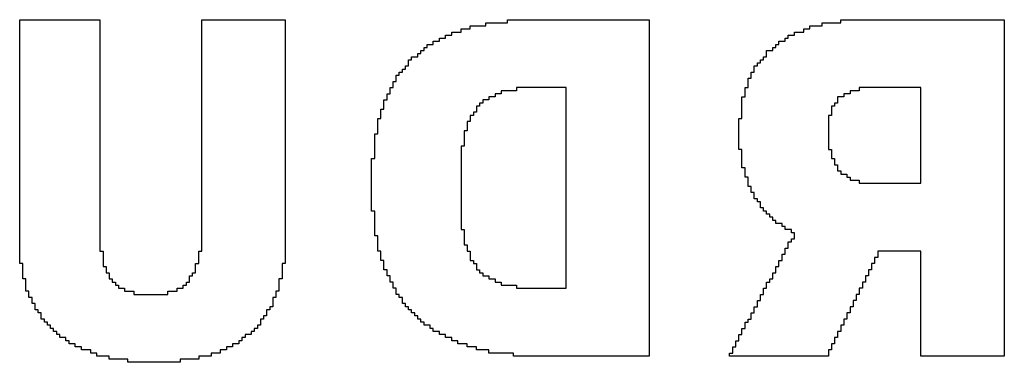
# Model space of a CAD drawing. Header units: millimetres. Extents: x -0.08 to 3.17, y -0.08 to 4.88.
# Tile 275 of 288: x 1.608 to 1.7406, y 4.2261 to 4.2723. Entities that reach past the tile are written whole.
import ezdxf

# ---------------------------------------------------------------- set-up
doc = ezdxf.new("R2010")
doc.units = ezdxf.units.MM
doc.header["$MEASUREMENT"] = 0
doc.layers.add('BottomOverlay', color=54, linetype='Continuous')

msp = doc.modelspace()

# ---------------------------------------------------------------- linework, layer by layer
at = {"layer": 'BottomOverlay'}
for p, q in [((1.60798, 4.23944), (1.60798, 4.27228)), ((1.60798, 4.27228), (1.61879, 4.27228)), ((1.61879, 4.27228), (1.61879, 4.24111)), ((1.63251, 4.24111), (1.63251, 4.27228)), ((1.63251, 4.27228), (1.64373, 4.27228)), ((1.64373, 4.27228), (1.64373, 4.23986)), ((1.66867, 4.27104), (1.66867, 4.27145)), ((1.66867, 4.27145), (1.67075, 4.27145)), ((1.67075, 4.27145), (1.67075, 4.27187)), ((1.67075, 4.27187), (1.67366, 4.27187)), ((1.67366, 4.27187), (1.67366, 4.27228)), ((1.67366, 4.27228), (1.69278, 4.27228)), ((1.69278, 4.27228), (1.69278, 4.22697)), ((1.7144, 4.27104), (1.7144, 4.27145)), ((1.7144, 4.27145), (1.71606, 4.27145)), ((1.71606, 4.27145), (1.71606, 4.27187)), ((1.71606, 4.27187), (1.71856, 4.27187)), ((1.71856, 4.27187), (1.71856, 4.27228)), ((1.71856, 4.27228), (1.74059, 4.27228)), ((1.74059, 4.27228), (1.74059, 4.27145)), ((1.74059, 4.27145), (1.74059, 4.27104)), ((1.66535, 4.26979), (1.66535, 4.27021)), ((1.66535, 4.27021), (1.66618, 4.27021)), ((1.66618, 4.27021), (1.66618, 4.27062)), ((1.66618, 4.27062), (1.66743, 4.27062)), ((1.66743, 4.27062), (1.66743, 4.27104)), ((1.66743, 4.27104), (1.66867, 4.27104)), ((1.71149, 4.26979), (1.71149, 4.27021)), ((1.71149, 4.27021), (1.71232, 4.27021)), ((1.71232, 4.27021), (1.71232, 4.27062)), ((1.71232, 4.27062), (1.71357, 4.27062)), ((1.71357, 4.27062), (1.71357, 4.27104)), ((1.71357, 4.27104), (1.7144, 4.27104)), ((1.74059, 4.27104), (1.74059, 4.22697)), ((1.66285, 4.26854), (1.66285, 4.26896)), ((1.66285, 4.26896), (1.66368, 4.26896)), ((1.66368, 4.26896), (1.66368, 4.26937)), ((1.66368, 4.26937), (1.66452, 4.26937)), ((1.66452, 4.26937), (1.66452, 4.26979)), ((1.66452, 4.26979), (1.66535, 4.26979)), ((1.70983, 4.26854), (1.70983, 4.26896)), ((1.70983, 4.26896), (1.71024, 4.26896)), ((1.71024, 4.26896), (1.71024, 4.26937)), ((1.71024, 4.26937), (1.71108, 4.26937)), ((1.71108, 4.26937), (1.71108, 4.26979)), ((1.71108, 4.26979), (1.71149, 4.26979)), ((1.66161, 4.2673), (1.66161, 4.26771)), ((1.66161, 4.26771), (1.66202, 4.26771)), ((1.66202, 4.26771), (1.66202, 4.26813)), ((1.66202, 4.26813), (1.66244, 4.26813)), ((1.66244, 4.26813), (1.66244, 4.26854)), ((1.66244, 4.26854), (1.66285, 4.26854)), ((1.70858, 4.2673), (1.70858, 4.26813)), ((1.70858, 4.26813), (1.70941, 4.26813)), ((1.70941, 4.26813), (1.70941, 4.26854)), ((1.70941, 4.26854), (1.70983, 4.26854)), ((1.66036, 4.26605), (1.66036, 4.26688)), ((1.66036, 4.26688), (1.66077, 4.26688)), ((1.66077, 4.26688), (1.66077, 4.2673)), ((1.66077, 4.2673), (1.66161, 4.2673)), ((1.70733, 4.26605), (1.70733, 4.26646)), ((1.70733, 4.26646), (1.70775, 4.26646)), ((1.70775, 4.26646), (1.70775, 4.26688)), ((1.70775, 4.26688), (1.70817, 4.26688)), ((1.70817, 4.26688), (1.70817, 4.2673)), ((1.70817, 4.2673), (1.70858, 4.2673)), ((1.65911, 4.2648), (1.65911, 4.26522)), ((1.65911, 4.26522), (1.65953, 4.26522)), ((1.65953, 4.26522), (1.65953, 4.26563)), ((1.65953, 4.26563), (1.65994, 4.26563)), ((1.65994, 4.26563), (1.65994, 4.26605)), ((1.65994, 4.26605), (1.66036, 4.26605)), ((1.7065, 4.26439), (1.7065, 4.26522)), ((1.7065, 4.26522), (1.70692, 4.26522)), ((1.70692, 4.26522), (1.70692, 4.26605)), ((1.70692, 4.26605), (1.70733, 4.26605)), ((1.65828, 4.26314), (1.65828, 4.26397)), ((1.65828, 4.26397), (1.6587, 4.26397)), ((1.6587, 4.26397), (1.6587, 4.2648)), ((1.6587, 4.2648), (1.65911, 4.2648)), ((1.70609, 4.26314), (1.70609, 4.26439)), ((1.70609, 4.26439), (1.7065, 4.26439)), ((1.65745, 4.26148), (1.65745, 4.26231)), ((1.65745, 4.26231), (1.65786, 4.26231)), ((1.65786, 4.26231), (1.65786, 4.26314)), ((1.65786, 4.26314), (1.65828, 4.26314)), ((1.67283, 4.26231), (1.672, 4.26231)), ((1.672, 4.26231), (1.672, 4.26189)), ((1.67491, 4.26272), (1.67283, 4.26272)), ((1.67283, 4.26272), (1.67283, 4.26231)), ((1.68156, 4.26314), (1.67491, 4.26314)), ((1.67491, 4.26314), (1.67491, 4.26272)), ((1.68156, 4.23612), (1.68156, 4.26314)), ((1.70567, 4.26189), (1.70567, 4.26314)), ((1.70567, 4.26314), (1.70609, 4.26314)), ((1.71981, 4.26231), (1.71897, 4.26231)), ((1.71897, 4.26231), (1.71897, 4.26189)), ((1.72105, 4.26272), (1.71981, 4.26272)), ((1.71981, 4.26272), (1.71981, 4.26231)), ((1.72937, 4.26314), (1.72105, 4.26314)), ((1.72105, 4.26314), (1.72105, 4.26272)), ((1.72937, 4.25025), (1.72937, 4.26314)), ((1.65703, 4.26023), (1.65703, 4.26148)), ((1.65703, 4.26148), (1.65745, 4.26148)), ((1.67034, 4.26106), (1.66992, 4.26106)), ((1.66992, 4.26106), (1.66992, 4.26064)), ((1.67117, 4.26148), (1.67034, 4.26148)), ((1.67034, 4.26148), (1.67034, 4.26106)), ((1.67158, 4.26189), (1.67117, 4.26189)), ((1.67117, 4.26189), (1.67117, 4.26148)), ((1.672, 4.26189), (1.67158, 4.26189)), ((1.70526, 4.25898), (1.70526, 4.26189)), ((1.70526, 4.26189), (1.70567, 4.26189)), ((1.71814, 4.26106), (1.71773, 4.26106)), ((1.71773, 4.26106), (1.71773, 4.26064)), ((1.71897, 4.26189), (1.71814, 4.26189)), ((1.71814, 4.26189), (1.71814, 4.26106)), ((1.65662, 4.25898), (1.65662, 4.26023)), ((1.65662, 4.26023), (1.65703, 4.26023)), ((1.6695, 4.25981), (1.66909, 4.25981)), ((1.66909, 4.25981), (1.66909, 4.2594)), ((1.66992, 4.26064), (1.6695, 4.26064)), ((1.6695, 4.26064), (1.6695, 4.25981)), ((1.71773, 4.26064), (1.71731, 4.26064)), ((1.71731, 4.26064), (1.71731, 4.2594)), ((1.6562, 4.2569), (1.6562, 4.25898)), ((1.6562, 4.25898), (1.65662, 4.25898)), ((1.66867, 4.25857), (1.66826, 4.25857)), ((1.66826, 4.25857), (1.66826, 4.25732)), ((1.66909, 4.2594), (1.66867, 4.2594)), ((1.66867, 4.2594), (1.66867, 4.25857)), ((1.70484, 4.25482), (1.70484, 4.25898)), ((1.70484, 4.25898), (1.70526, 4.25898)), ((1.71731, 4.2594), (1.7169, 4.2594)), ((1.7169, 4.2594), (1.7169, 4.25482)), ((1.65579, 4.25358), (1.65579, 4.2569)), ((1.65579, 4.2569), (1.6562, 4.2569)), ((1.66826, 4.25732), (1.66784, 4.25732)), ((1.66784, 4.25732), (1.66784, 4.25524)), ((1.66784, 4.25524), (1.66743, 4.25524)), ((1.66743, 4.25524), (1.66743, 4.24402)), ((1.70526, 4.25482), (1.70484, 4.25482)), ((1.70526, 4.25233), (1.70526, 4.25482)), ((1.7169, 4.25482), (1.71731, 4.25482)), ((1.71731, 4.25482), (1.71731, 4.25358)), ((1.65537, 4.24651), (1.65537, 4.25358)), ((1.65537, 4.25358), (1.65579, 4.25358)), ((1.71731, 4.25358), (1.71773, 4.25358)), ((1.71773, 4.25358), (1.71773, 4.25275)), ((1.70567, 4.25233), (1.70526, 4.25233)), ((1.70567, 4.25108), (1.70567, 4.25233)), ((1.71773, 4.25275), (1.71814, 4.25275)), ((1.71814, 4.25275), (1.71814, 4.25191)), ((1.71814, 4.25191), (1.71856, 4.25191)), ((1.71856, 4.25191), (1.71856, 4.2515)), ((1.70609, 4.25108), (1.70567, 4.25108)), ((1.70609, 4.24984), (1.70609, 4.25108)), ((1.71856, 4.2515), (1.71939, 4.2515)), ((1.71939, 4.2515), (1.71939, 4.25108)), ((1.71939, 4.25108), (1.71981, 4.25108)), ((1.71981, 4.25108), (1.71981, 4.25067)), ((1.71981, 4.25067), (1.72105, 4.25067)), ((1.72105, 4.25067), (1.72105, 4.25025)), ((1.72105, 4.25025), (1.72272, 4.25025)), ((1.72272, 4.25025), (1.72313, 4.25025)), ((1.72313, 4.25025), (1.72937, 4.25025)), ((1.7065, 4.24984), (1.70609, 4.24984)), ((1.7065, 4.249), (1.7065, 4.24984)), ((1.70692, 4.249), (1.7065, 4.249)), ((1.70692, 4.24817), (1.70692, 4.249)), ((1.70733, 4.24817), (1.70692, 4.24817)), ((1.70733, 4.24776), (1.70733, 4.24817)), ((1.70775, 4.24776), (1.70733, 4.24776)), ((1.70775, 4.24693), (1.70775, 4.24776)), ((1.65579, 4.24651), (1.65537, 4.24651)), ((1.65579, 4.24318), (1.65579, 4.24651)), ((1.70817, 4.24693), (1.70775, 4.24693)), ((1.70817, 4.24651), (1.70817, 4.24693)), ((1.70858, 4.24651), (1.70817, 4.24651)), ((1.70858, 4.24609), (1.70858, 4.24651)), ((1.709, 4.24609), (1.70858, 4.24609)), ((1.709, 4.24568), (1.709, 4.24609)), ((1.70941, 4.24568), (1.709, 4.24568)), ((1.70941, 4.24526), (1.70941, 4.24568)), ((1.70983, 4.24526), (1.70941, 4.24526)), ((1.70983, 4.24485), (1.70983, 4.24526)), ((1.66743, 4.24402), (1.66784, 4.24402)), ((1.66784, 4.24402), (1.66784, 4.24194)), ((1.71066, 4.24485), (1.70983, 4.24485)), ((1.71066, 4.24443), (1.71066, 4.24485)), ((1.71108, 4.24443), (1.71066, 4.24443)), ((1.71108, 4.24402), (1.71108, 4.24443)), ((1.71191, 4.24402), (1.71108, 4.24402)), ((1.71191, 4.2436), (1.71191, 4.24402)), ((1.6562, 4.24318), (1.65579, 4.24318)), ((1.6562, 4.24111), (1.6562, 4.24318)), ((1.71149, 4.24152), (1.71149, 4.24235)), ((1.71149, 4.24235), (1.71191, 4.24235)), ((1.71232, 4.2436), (1.71191, 4.2436)), ((1.71191, 4.24235), (1.71191, 4.24277)), ((1.71191, 4.24277), (1.71232, 4.24277)), ((1.71232, 4.24277), (1.71232, 4.2436)), ((1.61879, 4.24111), (1.6192, 4.24111)), ((1.6192, 4.24111), (1.6192, 4.23903)), ((1.63209, 4.23944), (1.63209, 4.24111)), ((1.63209, 4.24111), (1.63251, 4.24111)), ((1.65662, 4.24111), (1.6562, 4.24111)), ((1.65662, 4.23986), (1.65662, 4.24111)), ((1.66784, 4.24194), (1.66826, 4.24194)), ((1.66826, 4.24194), (1.66826, 4.24111)), ((1.66826, 4.24111), (1.66867, 4.24111)), ((1.66867, 4.24111), (1.66867, 4.23986)), ((1.71108, 4.24069), (1.71108, 4.24152)), ((1.71108, 4.24152), (1.71149, 4.24152)), ((1.72937, 4.24111), (1.72355, 4.24111)), ((1.72355, 4.24111), (1.72355, 4.24027)), ((1.72937, 4.22697), (1.72937, 4.24111)), ((1.64373, 4.23986), (1.64373, 4.23944)), ((1.65703, 4.23986), (1.65662, 4.23986)), ((1.65703, 4.23861), (1.65703, 4.23986)), ((1.66867, 4.23986), (1.66909, 4.23986)), ((1.66909, 4.23986), (1.66909, 4.23944)), ((1.71024, 4.23903), (1.71024, 4.23986)), ((1.71024, 4.23986), (1.71066, 4.23986)), ((1.71066, 4.23986), (1.71066, 4.24069)), ((1.71066, 4.24069), (1.71108, 4.24069)), ((1.72355, 4.24027), (1.72313, 4.24027)), ((1.72313, 4.24027), (1.72313, 4.23944)), ((1.60839, 4.23944), (1.60798, 4.23944)), ((1.60839, 4.23736), (1.60839, 4.23944)), ((1.6192, 4.23903), (1.61962, 4.23903)), ((1.61962, 4.23903), (1.61962, 4.2382)), ((1.63167, 4.2382), (1.63167, 4.23944)), ((1.63167, 4.23944), (1.63209, 4.23944)), ((1.64373, 4.23944), (1.64331, 4.23944)), ((1.64331, 4.23944), (1.64331, 4.23736)), ((1.65745, 4.23861), (1.65703, 4.23861)), ((1.65745, 4.23778), (1.65745, 4.23861)), ((1.66909, 4.23944), (1.6695, 4.23944)), ((1.6695, 4.23944), (1.6695, 4.23861)), ((1.6695, 4.23861), (1.66992, 4.23861)), ((1.66992, 4.23861), (1.66992, 4.2382)), ((1.70983, 4.2382), (1.70983, 4.23903)), ((1.70983, 4.23903), (1.71024, 4.23903)), ((1.72272, 4.23861), (1.7223, 4.23861)), ((1.7223, 4.23861), (1.7223, 4.23778)), ((1.72313, 4.23944), (1.72272, 4.23944)), ((1.72272, 4.23944), (1.72272, 4.23861)), ((1.60881, 4.23736), (1.60839, 4.23736)), ((1.60881, 4.2357), (1.60881, 4.23736)), ((1.61962, 4.2382), (1.62003, 4.2382)), ((1.62003, 4.2382), (1.62003, 4.23736)), ((1.62003, 4.23736), (1.62045, 4.23736)), ((1.62045, 4.23736), (1.62045, 4.23695)), ((1.63084, 4.23695), (1.63084, 4.23778)), ((1.63084, 4.23778), (1.63126, 4.23778)), ((1.63126, 4.23778), (1.63126, 4.2382)), ((1.63126, 4.2382), (1.63167, 4.2382)), ((1.64331, 4.23736), (1.6429, 4.23736)), ((1.6429, 4.23736), (1.6429, 4.2357)), ((1.65786, 4.23778), (1.65745, 4.23778)), ((1.65786, 4.23695), (1.65786, 4.23778)), ((1.66992, 4.2382), (1.67034, 4.2382)), ((1.67034, 4.2382), (1.67034, 4.23778)), ((1.67034, 4.23778), (1.67117, 4.23778)), ((1.67117, 4.23778), (1.67117, 4.23736)), ((1.67117, 4.23736), (1.672, 4.23736)), ((1.672, 4.23736), (1.672, 4.23695)), ((1.709, 4.23695), (1.709, 4.23736)), ((1.709, 4.23736), (1.70941, 4.23736)), ((1.70941, 4.23736), (1.70941, 4.2382)), ((1.70941, 4.2382), (1.70983, 4.2382)), ((1.7223, 4.23778), (1.72188, 4.23778)), ((1.72188, 4.23778), (1.72188, 4.23695)), ((1.60923, 4.2357), (1.60881, 4.2357)), ((1.60923, 4.23487), (1.60923, 4.2357)), ((1.62045, 4.23695), (1.62087, 4.23695)), ((1.62087, 4.23695), (1.62087, 4.23653)), ((1.62087, 4.23653), (1.62128, 4.23653)), ((1.62128, 4.23653), (1.62128, 4.23612)), ((1.62128, 4.23612), (1.62211, 4.23612)), ((1.62211, 4.23612), (1.62211, 4.2357)), ((1.62211, 4.2357), (1.62336, 4.2357)), ((1.62336, 4.2357), (1.62336, 4.23529)), ((1.62793, 4.23529), (1.62793, 4.2357)), ((1.62793, 4.2357), (1.62918, 4.2357)), ((1.62918, 4.2357), (1.62918, 4.23612)), ((1.62918, 4.23612), (1.63001, 4.23612)), ((1.63001, 4.23612), (1.63001, 4.23653)), ((1.63001, 4.23653), (1.63043, 4.23653)), ((1.63043, 4.23653), (1.63043, 4.23695)), ((1.63043, 4.23695), (1.63084, 4.23695)), ((1.6429, 4.2357), (1.64248, 4.2357)), ((1.64248, 4.2357), (1.64248, 4.23487)), ((1.65828, 4.23695), (1.65786, 4.23695)), ((1.65828, 4.23612), (1.65828, 4.23695)), ((1.6587, 4.23612), (1.65828, 4.23612)), ((1.6587, 4.23529), (1.6587, 4.23612)), ((1.672, 4.23695), (1.67283, 4.23695)), ((1.67283, 4.23695), (1.67283, 4.23653)), ((1.67283, 4.23653), (1.67491, 4.23653)), ((1.67491, 4.23653), (1.67491, 4.23612)), ((1.67491, 4.23612), (1.68156, 4.23612)), ((1.70817, 4.23529), (1.70817, 4.23612)), ((1.70817, 4.23612), (1.70858, 4.23612)), ((1.70858, 4.23612), (1.70858, 4.23695)), ((1.70858, 4.23695), (1.709, 4.23695)), ((1.72147, 4.23612), (1.72105, 4.23612)), ((1.72105, 4.23612), (1.72105, 4.23529)), ((1.72188, 4.23695), (1.72147, 4.23695)), ((1.72147, 4.23695), (1.72147, 4.23612)), ((1.60964, 4.23487), (1.60923, 4.23487)), ((1.60964, 4.23404), (1.60964, 4.23487)), ((1.62336, 4.23529), (1.62793, 4.23529)), ((1.64248, 4.23487), (1.64207, 4.23487)), ((1.64207, 4.23487), (1.64207, 4.23362)), ((1.65911, 4.23529), (1.6587, 4.23529)), ((1.65911, 4.23487), (1.65911, 4.23529)), ((1.65953, 4.23487), (1.65911, 4.23487)), ((1.65953, 4.23404), (1.65953, 4.23487)), ((1.70733, 4.23362), (1.70733, 4.23445)), ((1.70733, 4.23445), (1.70775, 4.23445)), ((1.70775, 4.23445), (1.70775, 4.23529)), ((1.70775, 4.23529), (1.70817, 4.23529)), ((1.72064, 4.23445), (1.72022, 4.23445)), ((1.72022, 4.23445), (1.72022, 4.23362)), ((1.72105, 4.23529), (1.72064, 4.23529)), ((1.72064, 4.23529), (1.72064, 4.23445)), ((1.61006, 4.23404), (1.60964, 4.23404)), ((1.61006, 4.23321), (1.61006, 4.23404)), ((1.61047, 4.23321), (1.61006, 4.23321)), ((1.61047, 4.23279), (1.61047, 4.23321)), ((1.64165, 4.23321), (1.64124, 4.23321)), ((1.64124, 4.23321), (1.64124, 4.23238)), ((1.64207, 4.23362), (1.64165, 4.23362)), ((1.64165, 4.23362), (1.64165, 4.23321)), ((1.65994, 4.23404), (1.65953, 4.23404)), ((1.65994, 4.23362), (1.65994, 4.23404)), ((1.66036, 4.23362), (1.65994, 4.23362)), ((1.66036, 4.23321), (1.66036, 4.23362)), ((1.66077, 4.23321), (1.66036, 4.23321)), ((1.66077, 4.23279), (1.66077, 4.23321)), ((1.70692, 4.23279), (1.70692, 4.23362)), ((1.70692, 4.23362), (1.70733, 4.23362)), ((1.72022, 4.23362), (1.71981, 4.23362)), ((1.71981, 4.23362), (1.71981, 4.23279)), ((1.61089, 4.23279), (1.61047, 4.23279)), ((1.61089, 4.23196), (1.61089, 4.23279)), ((1.6113, 4.23196), (1.61089, 4.23196)), ((1.6113, 4.23154), (1.6113, 4.23196)), ((1.64082, 4.23196), (1.6404, 4.23196)), ((1.6404, 4.23196), (1.6404, 4.23113)), ((1.64124, 4.23238), (1.64082, 4.23238)), ((1.64082, 4.23238), (1.64082, 4.23196)), ((1.66119, 4.23279), (1.66077, 4.23279)), ((1.66119, 4.23238), (1.66119, 4.23279)), ((1.66161, 4.23238), (1.66119, 4.23238)), ((1.66161, 4.23196), (1.66161, 4.23238)), ((1.66202, 4.23196), (1.66161, 4.23196)), ((1.66202, 4.23154), (1.66202, 4.23196)), ((1.70609, 4.23154), (1.70609, 4.23196)), ((1.70609, 4.23196), (1.7065, 4.23196)), ((1.7065, 4.23196), (1.7065, 4.23279)), ((1.7065, 4.23279), (1.70692, 4.23279)), ((1.71939, 4.23196), (1.71897, 4.23196)), ((1.71897, 4.23196), (1.71897, 4.23113)), ((1.71981, 4.23279), (1.71939, 4.23279)), ((1.71939, 4.23279), (1.71939, 4.23196)), ((1.61172, 4.23154), (1.6113, 4.23154)), ((1.61172, 4.23113), (1.61172, 4.23154)), ((1.61214, 4.23113), (1.61172, 4.23113)), ((1.61214, 4.23071), (1.61214, 4.23113)), ((1.61255, 4.23071), (1.61214, 4.23071)), ((1.61255, 4.2303), (1.61255, 4.23071)), ((1.63999, 4.23071), (1.63957, 4.23071)), ((1.63957, 4.23071), (1.63957, 4.2303)), ((1.6404, 4.23113), (1.63999, 4.23113)), ((1.63999, 4.23113), (1.63999, 4.23071)), ((1.66244, 4.23154), (1.66202, 4.23154)), ((1.66244, 4.23113), (1.66244, 4.23154)), ((1.66327, 4.23113), (1.66244, 4.23113)), ((1.66327, 4.23071), (1.66327, 4.23113)), ((1.66368, 4.23071), (1.66327, 4.23071)), ((1.66368, 4.2303), (1.66368, 4.23071)), ((1.70526, 4.22988), (1.70526, 4.23071)), ((1.70526, 4.23071), (1.70567, 4.23071)), ((1.70567, 4.23071), (1.70567, 4.23154)), ((1.70567, 4.23154), (1.70609, 4.23154)), ((1.71897, 4.23113), (1.71856, 4.23113)), ((1.71856, 4.23113), (1.71856, 4.2303)), ((1.61297, 4.2303), (1.61255, 4.2303)), ((1.61297, 4.22988), (1.61297, 4.2303)), ((1.61338, 4.22988), (1.61297, 4.22988)), ((1.61338, 4.22947), (1.61338, 4.22988)), ((1.61421, 4.22947), (1.61338, 4.22947)), ((1.61421, 4.22905), (1.61421, 4.22947)), ((1.61463, 4.22905), (1.61421, 4.22905)), ((1.61463, 4.22863), (1.61463, 4.22905)), ((1.63791, 4.22905), (1.63749, 4.22905)), ((1.63749, 4.22905), (1.63749, 4.22863)), ((1.63833, 4.22947), (1.63791, 4.22947)), ((1.63791, 4.22947), (1.63791, 4.22905)), ((1.63916, 4.22988), (1.63833, 4.22988)), ((1.63833, 4.22988), (1.63833, 4.22947)), ((1.63957, 4.2303), (1.63916, 4.2303)), ((1.63916, 4.2303), (1.63916, 4.22988)), ((1.66452, 4.2303), (1.66368, 4.2303)), ((1.66452, 4.22988), (1.66452, 4.2303)), ((1.66535, 4.22988), (1.66452, 4.22988)), ((1.66535, 4.22947), (1.66535, 4.22988)), ((1.66618, 4.22947), (1.66535, 4.22947)), ((1.66618, 4.22905), (1.66618, 4.22947)), ((1.66701, 4.22905), (1.66618, 4.22905)), ((1.66701, 4.22863), (1.66701, 4.22905)), ((1.70442, 4.22822), (1.70442, 4.22905)), ((1.70442, 4.22905), (1.70484, 4.22905)), ((1.70484, 4.22905), (1.70484, 4.22988)), ((1.70484, 4.22988), (1.70526, 4.22988)), ((1.71814, 4.22947), (1.71773, 4.22947)), ((1.71773, 4.22947), (1.71773, 4.22863)), ((1.71856, 4.2303), (1.71814, 4.2303)), ((1.71814, 4.2303), (1.71814, 4.22947)), ((1.61546, 4.22863), (1.61463, 4.22863)), ((1.61546, 4.22822), (1.61546, 4.22863)), ((1.61629, 4.22822), (1.61546, 4.22822)), ((1.61629, 4.2278), (1.61629, 4.22822)), ((1.61754, 4.2278), (1.61629, 4.2278)), ((1.61754, 4.22739), (1.61754, 4.2278)), ((1.63583, 4.2278), (1.635, 4.2278)), ((1.635, 4.2278), (1.635, 4.22739)), ((1.63666, 4.22822), (1.63583, 4.22822)), ((1.63583, 4.22822), (1.63583, 4.2278)), ((1.63749, 4.22863), (1.63666, 4.22863)), ((1.63666, 4.22863), (1.63666, 4.22822)), ((1.66826, 4.22863), (1.66701, 4.22863)), ((1.66826, 4.22822), (1.66826, 4.22863)), ((1.6695, 4.22822), (1.66826, 4.22822)), ((1.6695, 4.2278), (1.6695, 4.22822)), ((1.67117, 4.2278), (1.6695, 4.2278)), ((1.67117, 4.22739), (1.67117, 4.2278)), ((1.70401, 4.22739), (1.70401, 4.22822)), ((1.70401, 4.22822), (1.70442, 4.22822)), ((1.71731, 4.2278), (1.7169, 4.2278)), ((1.7169, 4.2278), (1.7169, 4.22697)), ((1.71773, 4.22863), (1.71731, 4.22863)), ((1.71731, 4.22863), (1.71731, 4.2278)), ((1.61837, 4.22739), (1.61754, 4.22739)), ((1.61837, 4.22697), (1.61837, 4.22739)), ((1.62003, 4.22697), (1.61837, 4.22697)), ((1.62003, 4.22656), (1.62003, 4.22697)), ((1.62253, 4.22656), (1.62003, 4.22656)), ((1.62253, 4.22614), (1.62253, 4.22656)), ((1.63209, 4.22656), (1.6296, 4.22656)), ((1.6296, 4.22656), (1.6296, 4.22614)), ((1.63375, 4.22697), (1.63209, 4.22697)), ((1.63209, 4.22697), (1.63209, 4.22656)), ((1.635, 4.22739), (1.63375, 4.22739)), ((1.63375, 4.22739), (1.63375, 4.22697)), ((1.67449, 4.22739), (1.67117, 4.22739)), ((1.67449, 4.22697), (1.67449, 4.22739)), ((1.68489, 4.22697), (1.67449, 4.22697)), ((1.6853, 4.22697), (1.68489, 4.22697)), ((1.69278, 4.22697), (1.6853, 4.22697)), ((1.70359, 4.22697), (1.70359, 4.22739)), ((1.70359, 4.22739), (1.70401, 4.22739)), ((1.7169, 4.22697), (1.70359, 4.22697)), ((1.74059, 4.22697), (1.72937, 4.22697)), ((1.6296, 4.22614), (1.62253, 4.22614))]:
    msp.add_line(p, q, dxfattribs=at)

doc.saveas('drawing.dxf')
